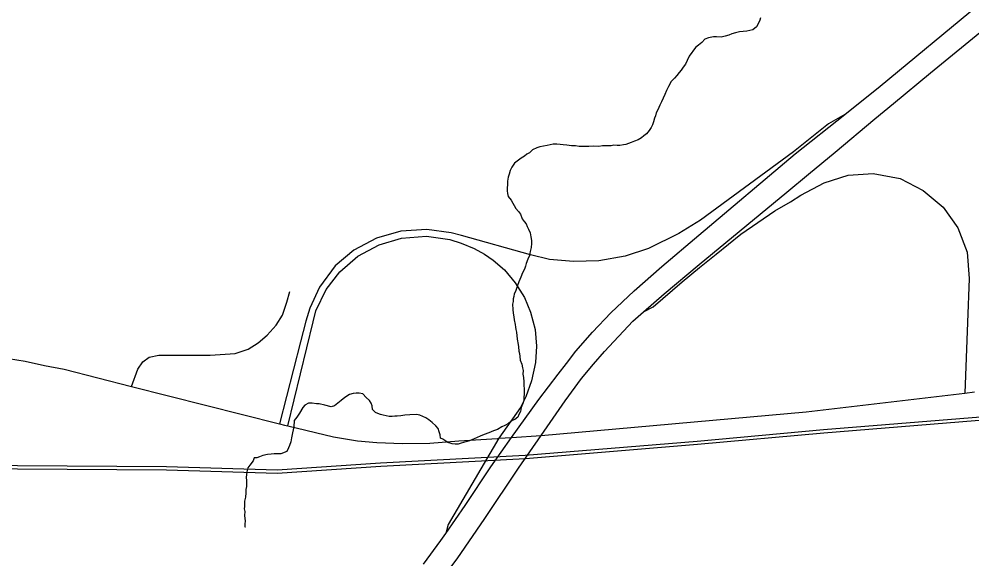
# Model space of a CAD drawing. Extents: x 2.1 to 73.9, y 4 to 26.
# Drawn here: x 47.4745 to 47.8302, y 22.4896 to 22.6911 of the extents above; entities that cross this region are included whole.
import ezdxf

# ---------------------------------------------------------------- set-up
doc = ezdxf.new("R2010")
doc.units = 0
for name, color, linetype in [('GM_X_City_Street', 7, 'Continuous'), ('GM_X_County_Road', 7, 'Continuous'), ('GM_X_Interchange_Ramps', 7, 'Continuous'), ('GM_X_Minor_River', 7, 'Continuous'), ('GM_X_Rail_Line', 7, 'Continuous'), ('GM_X_US_Route', 7, 'Continuous')]:
    doc.layers.add(name, color=color, linetype=linetype)

msp = doc.modelspace()

# ---------------------------------------------------------------- linework, layer by layer
at = {"layer": 'GM_X_City_Street'}
msp.add_lwpolyline([(47.51649, 22.55396), (47.51888, 22.56045), (47.52074, 22.56311), (47.52312, 22.56491), (47.52674, 22.56565), (47.53644, 22.56557), (47.54581, 22.56557), (47.55526, 22.56623), (47.56003, 22.56787), (47.56381, 22.57025), (47.56718, 22.57305), (47.57047, 22.57683), (47.57285, 22.58061), (47.5745, 22.58546), (47.57557, 22.58936)], dxfattribs=at)
at = {"layer": 'GM_X_County_Road'}
for p, q in [((47.51649, 22.55396), (47.57171, 22.53998)), ((47.82748, 22.55149), (47.83117, 22.55193))]:
    msp.add_line(p, q, dxfattribs=at)
for points in [[(47.46737, 22.56483), (47.47683, 22.56342), (47.48408, 22.56181), (47.49132, 22.5604), (47.51649, 22.55396)], [(47.65311, 22.53459), (47.65361, 22.53462), (47.65838, 22.53493), (47.6694, 22.53565), (47.76837, 22.5445), (47.82748, 22.55149)], [(47.57171, 22.53998), (47.57357, 22.53952), (47.57483, 22.53921), (47.59196, 22.53513), (47.60084, 22.53365), (47.60808, 22.53299), (47.61761, 22.53266), (47.6278, 22.53283), (47.63865, 22.53365), (47.65311, 22.53459)]]:
    msp.add_lwpolyline(points, dxfattribs=at)
at = {"layer": 'GM_X_Interchange_Ramps'}
for p, q in [((47.82854, 22.57785), (47.82748, 22.55149)), ((47.57958, 22.57058), (47.57171, 22.53998))]:
    msp.add_line(p, q, dxfattribs=at)
for points in [[(47.78276, 22.65547), (47.77661, 22.65193), (47.76362, 22.64148), (47.72889, 22.616), (47.72079, 22.61099), (47.70945, 22.60548), (47.70073, 22.60252), (47.69095, 22.6008), (47.68142, 22.60055), (47.67246, 22.60137), (47.66539, 22.60302), (47.63966, 22.61033)], [(47.70756, 22.58178), (47.71115, 22.58366), (47.72209, 22.59303), (47.7285, 22.59829), (47.73466, 22.6033), (47.74387, 22.61078), (47.75661, 22.6195), (47.76245, 22.62287), (47.76631, 22.62533), (47.77503, 22.62994), (47.78399, 22.63281), (47.79328, 22.63347)], [(47.79328, 22.63347), (47.80338, 22.6315), (47.81202, 22.62706), (47.8195, 22.62081), (47.82492, 22.61309), (47.82846, 22.60404), (47.8292, 22.59426), (47.82854, 22.57785)], [(47.63966, 22.61033), (47.6358, 22.61124), (47.62675, 22.61255), (47.61697, 22.61189), (47.60801, 22.60934), (47.59954, 22.60482), (47.59247, 22.59891), (47.58672, 22.59101), (47.5831, 22.58321), (47.58158, 22.57835), (47.57958, 22.57058)], [(47.57483, 22.53921), (47.58434, 22.57811), (47.58532, 22.58222), (47.58911, 22.59011), (47.59428, 22.59677), (47.60102, 22.60261), (47.60891, 22.6068), (47.6173, 22.60934), (47.62667, 22.61008), (47.6353, 22.60877), (47.6395, 22.60746)], [(47.6395, 22.60746), (47.64435, 22.60548), (47.64829, 22.60335), (47.6515, 22.60112), (47.65569, 22.59743), (47.65971, 22.59258), (47.66317, 22.58715), (47.66547, 22.58164), (47.66712, 22.57515), (47.66769, 22.56898), (47.66728, 22.5629)], [(47.66728, 22.5629), (47.6658, 22.55608), (47.66366, 22.55008), (47.66169, 22.54613), (47.65361, 22.53462), (47.63465, 22.50248), (47.63387, 22.49914)]]:
    msp.add_lwpolyline(points, dxfattribs=at)
at = {"layer": 'GM_X_Minor_River'}
for points in [[(47.75122, 22.69157), (47.75101, 22.69062), (47.75041, 22.68931), (47.74981, 22.68819), (47.74845, 22.68708), (47.7473, 22.68673), (47.74616, 22.68657), (47.74483, 22.68641), (47.74349, 22.68626), (47.74196, 22.68592), (47.74063, 22.68557), (47.73947, 22.68503), (47.73813, 22.68468), (47.73661, 22.68434), (47.7349, 22.68439), (47.73376, 22.68441), (47.73185, 22.68408), (47.73051, 22.68355), (47.72934, 22.68225), (47.72817, 22.68133), (47.72701, 22.68041), (47.72465, 22.67724), (47.72385, 22.67555), (47.72325, 22.67424), (47.72246, 22.67312)], [(47.72246, 22.67312), (47.72167, 22.672), (47.72089, 22.67107), (47.7201, 22.66995), (47.71913, 22.66902), (47.71796, 22.66772), (47.71696, 22.66585), (47.71616, 22.66435), (47.71556, 22.66285), (47.71495, 22.66153), (47.71435, 22.66022), (47.71375, 22.6589), (47.71295, 22.65721), (47.71235, 22.65609), (47.71213, 22.65496), (47.71173, 22.65402), (47.71131, 22.6527), (47.71091, 22.65157), (47.7105, 22.65063), (47.70971, 22.64951), (47.70873, 22.64821), (47.70776, 22.64747), (47.7068, 22.64674), (47.70564, 22.64601), (47.7043, 22.64547), (47.70295, 22.64493), (47.70199, 22.64458), (47.70103, 22.64422), (47.70008, 22.64406), (47.69875, 22.6439), (47.6978, 22.64393), (47.69647, 22.64396), (47.69552, 22.64379), (47.69228, 22.64369), (47.69095, 22.64353), (47.68886, 22.64358), (47.68715, 22.64344), (47.68582, 22.64347), (47.68449, 22.6435), (47.68355, 22.64353), (47.68222, 22.64375), (47.6807, 22.64379), (47.679, 22.64402), (47.67767, 22.64406), (47.67654, 22.64428), (47.67521, 22.64431), (47.67388, 22.64434), (47.67273, 22.64418), (47.67159, 22.64383), (47.67025, 22.64368), (47.66891, 22.64333), (47.66777, 22.64298), (47.66623, 22.64226), (47.66506, 22.64115), (47.6641, 22.6406), (47.66313, 22.63987), (47.66197, 22.63914), (47.661, 22.6384), (47.65946, 22.6373), (47.65847, 22.63581), (47.65787, 22.63449), (47.65746, 22.63318), (47.65705, 22.63205), (47.65682, 22.63053), (47.65679, 22.6292), (47.65676, 22.62807), (47.65673, 22.62693), (47.6569, 22.62597), (47.65706, 22.62483), (47.65816, 22.62347), (47.65998, 22.62039), (47.66091, 22.61922), (47.66164, 22.61826), (47.66236, 22.61653), (47.66309, 22.61556), (47.66383, 22.61459), (47.66418, 22.61363), (47.66473, 22.61267), (47.66527, 22.61133), (47.66561, 22.6098), (47.66576, 22.60847), (47.66574, 22.60733), (47.6657, 22.60581), (47.66528, 22.6043), (47.66505, 22.60279), (47.66445, 22.60147), (47.66384, 22.59978), (47.66362, 22.59883), (47.66322, 22.5977), (47.66242, 22.5964), (47.66181, 22.5947), (47.66101, 22.59301), (47.6606, 22.59169), (47.66019, 22.59057), (47.65978, 22.58944), (47.65938, 22.5885), (47.65916, 22.58755), (47.65895, 22.58661), (47.65892, 22.58566), (47.65871, 22.58471), (47.65885, 22.58262)], [(47.65885, 22.58262), (47.65901, 22.58129), (47.65916, 22.57996), (47.65932, 22.57881), (47.65966, 22.57709), (47.65983, 22.57614), (47.65999, 22.57519), (47.66016, 22.57423), (47.66047, 22.57157), (47.6608, 22.56966), (47.66097, 22.56871), (47.66112, 22.56718), (47.66129, 22.56623), (47.66145, 22.56509), (47.66161, 22.56375), (47.66214, 22.56222), (47.66248, 22.56088), (47.66265, 22.55993), (47.66262, 22.5586), (47.66277, 22.55726), (47.66292, 22.55574), (47.66289, 22.55441), (47.66304, 22.55289), (47.663, 22.55118), (47.66297, 22.54985), (47.66294, 22.54871), (47.66253, 22.54759), (47.66192, 22.54608), (47.6617, 22.54457), (47.6611, 22.54344), (47.66069, 22.5425), (47.65953, 22.54158), (47.65857, 22.54123), (47.65722, 22.54012), (47.65587, 22.5394), (47.65471, 22.53886), (47.65317, 22.53795), (47.65164, 22.53742), (47.64991, 22.5367), (47.64819, 22.53598), (47.64665, 22.53545), (47.64435, 22.53437), (47.64262, 22.53366), (47.64128, 22.53331), (47.63956, 22.53278), (47.63841, 22.53243), (47.63727, 22.53246), (47.63613, 22.53249), (47.63463, 22.5331), (47.63276, 22.53429), (47.63182, 22.53469), (47.63166, 22.53584), (47.63131, 22.53698), (47.63096, 22.53832), (47.63004, 22.53929), (47.62874, 22.54047), (47.62743, 22.54145), (47.62631, 22.54224), (47.62406, 22.54324), (47.62292, 22.54346), (47.62045, 22.54334), (47.61855, 22.54319), (47.61702, 22.54304), (47.61569, 22.54289), (47.61474, 22.54291), (47.61379, 22.54275), (47.61265, 22.54277), (47.61151, 22.54299), (47.61038, 22.54321), (47.60944, 22.54343), (47.6085, 22.54383), (47.60756, 22.54423), (47.60645, 22.5454), (47.60629, 22.54673), (47.60593, 22.54769), (47.60539, 22.54866), (47.60409, 22.54983), (47.60279, 22.55119), (47.60147, 22.55141), (47.60033, 22.55144), (47.59919, 22.55128), (47.59785, 22.55094), (47.59611, 22.54984), (47.59476, 22.54874), (47.59224, 22.54671), (47.59109, 22.54636), (47.58863, 22.54699), (47.58655, 22.54743), (47.58561, 22.54745), (47.5839, 22.54768), (47.58257, 22.54772), (47.58123, 22.54699), (47.58044, 22.54606), (47.57925, 22.544), (47.57826, 22.54251), (47.57728, 22.5412), (47.57704, 22.53893), (47.5766, 22.53666), (47.57617, 22.53478), (47.57594, 22.53326), (47.57553, 22.53194)], [(47.57553, 22.53194), (47.57513, 22.531), (47.57453, 22.52969), (47.57222, 22.5288), (47.57108, 22.52883), (47.56976, 22.52886), (47.56861, 22.5287), (47.56728, 22.52854), (47.56556, 22.52821), (47.56422, 22.52767), (47.56326, 22.52732), (47.56231, 22.52734), (47.5619, 22.52621), (47.56072, 22.52453), (47.55994, 22.5236), (47.55952, 22.5221), (47.55928, 22.52001), (47.55944, 22.51887), (47.55941, 22.51754), (47.55938, 22.51659), (47.55917, 22.51546), (47.55914, 22.51432), (47.55909, 22.51261), (47.55868, 22.5111), (47.55865, 22.51015), (47.55863, 22.5092), (47.55861, 22.50825), (47.55877, 22.5073), (47.55873, 22.50578), (47.55887, 22.50369), (47.55885, 22.50274), (47.55882, 22.5016), (47.55901, 22.5016), (47.55882, 22.5016)]]:
    msp.add_lwpolyline(points, dxfattribs=at)
at = {"layer": 'GM_X_Rail_Line'}
for points in [[(45.54225, 22.90776), (45.58442, 22.90404), (45.62544, 22.89598), (45.67007, 22.88613), (45.71631, 22.87038), (45.83882, 22.83008), (46.2273, 22.69868), (46.56238, 22.58662), (46.63671, 22.56173), (46.67135, 22.55192), (46.70209, 22.54603), (46.72662, 22.54145), (46.75471, 22.53786), (46.78412, 22.5359), (47.1408, 22.53), (47.47391, 22.52443), (47.52961, 22.5241), (47.57083, 22.52279), (47.60943, 22.52541), (47.66347, 22.52836), (47.72765, 22.5336), (47.77482, 22.53786), (48.0292, 22.55847)], [(45.54219, 22.90652), (45.58425, 22.9028), (45.62519, 22.89476), (45.66973, 22.88493), (45.71592, 22.8692), (45.83842, 22.8289), (46.2269, 22.69751), (46.56199, 22.58544), (46.63635, 22.56054), (46.67107, 22.55071), (46.70186, 22.54481), (46.72642, 22.54022), (46.75459, 22.53662), (46.78407, 22.53465), (47.14078, 22.52875), (47.4739, 22.52318), (47.52958, 22.52286), (47.57085, 22.52154), (47.60951, 22.52417), (47.66355, 22.52712), (47.72775, 22.53236), (47.77492, 22.53662), (48.02673, 22.55714)]]:
    msp.add_lwpolyline(points, dxfattribs=at)
at = {"layer": 'GM_X_US_Route'}
for points in [[(47.6789, 22.56251), (47.6823, 22.56713), (47.68855, 22.5742), (47.69545, 22.58144), (47.70408, 22.58958), (47.71444, 22.59878), (47.72825, 22.61045), (47.76426, 22.64071), (47.78276, 22.65547), (47.79599, 22.66602), (47.86931, 22.72685), (47.9186, 22.76725)], [(47.80088, 22.65953), (47.81477, 22.67103), (47.85707, 22.70573), (47.87099, 22.7172), (47.88587, 22.72945), (47.89795, 22.73938)], [(47.68897, 22.56225), (47.69307, 22.56705), (47.70359, 22.57831), (47.70756, 22.58178), (47.71527, 22.58851), (47.72833, 22.59952), (47.76105, 22.62649), (47.76918, 22.63316), (47.77912, 22.64138), (47.79394, 22.65378), (47.80088, 22.65953)], [(47.6255, 22.48765), (47.63199, 22.49644), (47.63387, 22.49914), (47.64104, 22.50951), (47.65057, 22.52398), (47.65838, 22.53493), (47.66857, 22.54913), (47.67581, 22.55858), (47.6789, 22.56251)], [(47.62772, 22.47597), (47.63808, 22.48962), (47.64843, 22.50466), (47.66093, 22.52349), (47.6694, 22.53565), (47.67836, 22.54864), (47.68444, 22.55694), (47.68897, 22.56225)]]:
    msp.add_lwpolyline(points, dxfattribs=at)

doc.saveas('drawing.dxf')
